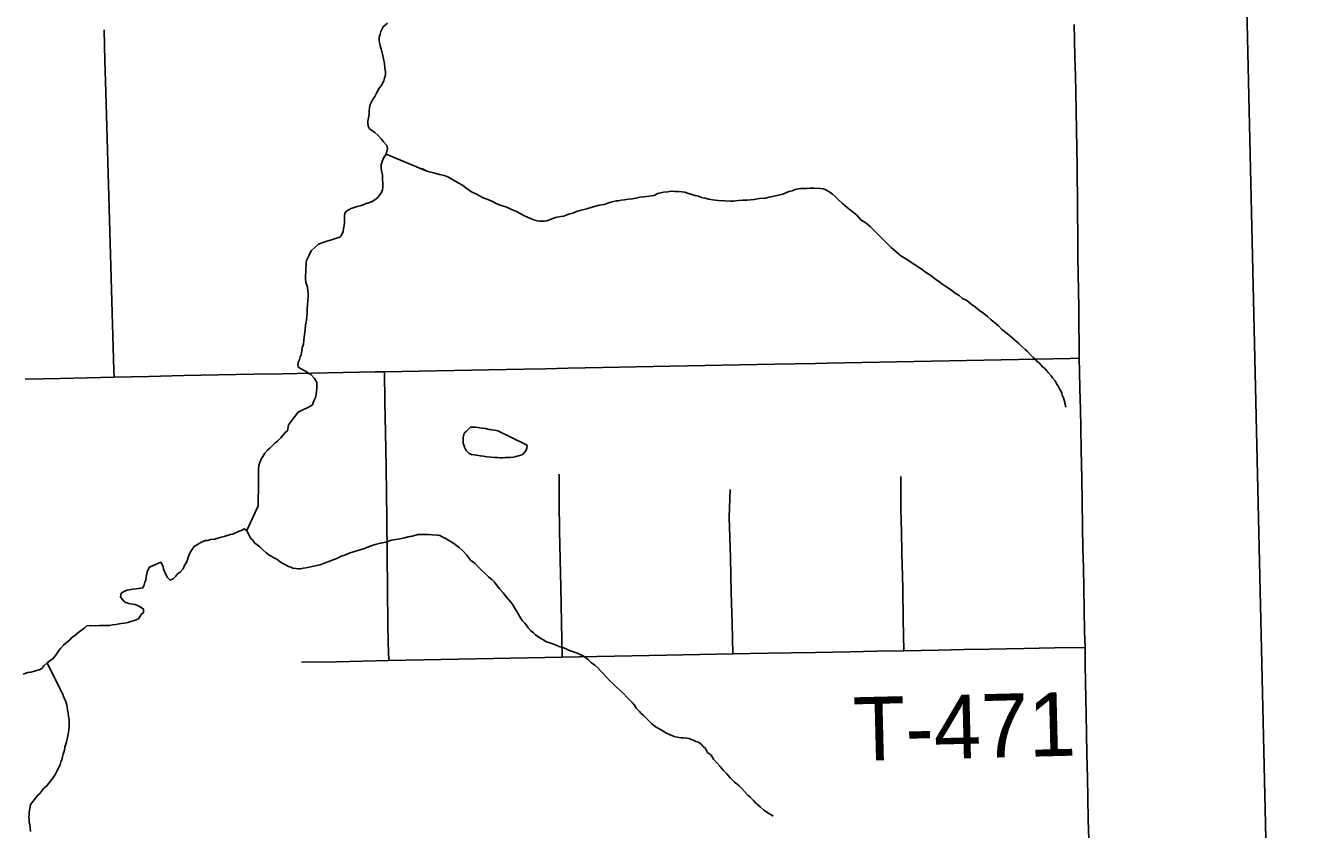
# Model space of a CAD drawing. Extents: x 103424 to 286016, y 38711 to 110967.
# Drawn here: x 143130 to 149253, y 75142 to 78949 of the extents above; entities that cross this region are included whole.
import ezdxf

# ---------------------------------------------------------------- set-up
doc = ezdxf.new("R2010")
doc.units = 0
for name, color, linetype in [('GM_X_Corporation', 7, 'Continuous'), ('GM_X_Minor_Lake', 7, 'Continuous'), ('GM_X_Minor_River', 7, 'Continuous'), ('GM_X_State_Route', 7, 'Continuous'), ('GM_X_Township_Road', 7, 'Continuous'), ('GM_X_Township_Road_Text', 7, 'Continuous')]:
    doc.layers.add(name, color=color, linetype=linetype)

msp = doc.modelspace()

# ---------------------------------------------------------------- linework, layer by layer
at = {"layer": 'GM_X_Corporation'}
for points in [[(151578, 71707.7), (149073.5, 71652), (149049.8, 72895.7), (149033.9, 73732.6), (149033.8, 73736.5), (149015.8, 74683.5), (148898.5, 79790.5), (148833, 83560.2), (148595.4, 97226.9), (148594.2, 97294.7), (158050.5, 97608.1)], [(148595.4, 97226.9), (148833, 83560.2), (148898.5, 79790.5), (149015.8, 74683.5), (149033.8, 73736.5), (149033.9, 73732.6), (149049.8, 72895.7), (149073.5, 71652), (148226.8, 71627.9), (148225.5, 71627.9), (142009.1, 71451.2), (141995.5, 71450.7), (137954.1, 71291.3)]]:
    msp.add_lwpolyline(points, dxfattribs=at)
at = {"layer": 'GM_X_Minor_Lake'}
for points in [[(145503, 76963.3), (145366.6, 77029.5), (145352.4, 77033.3), (145338.3, 77035.1), (145326.1, 77036.9), (145307.9, 77040.6), (145291.7, 77042.3), (145281.6, 77044.1), (145271.5, 77046), (145261.4, 77047.8), (145251.3, 77047.6), (145237.2, 77047.4), (145217.3, 77028.8), (145207.4, 77018.6), (145201.7, 76998.3), (145201.9, 76986.1), (145202.2, 76972), (145208.6, 76951.9), (145217, 76935.9), (145231.3, 76922), (145241.5, 76918.2), (145253.6, 76916.4)], [(145503, 76963.3), (145366.6, 77029.5), (145352.4, 77033.3), (145338.3, 77035.1), (145326.1, 77036.9), (145307.9, 77040.6), (145291.7, 77042.3), (145281.6, 77044.1), (145271.5, 77046), (145261.4, 77047.8), (145251.3, 77047.6), (145237.2, 77047.4), (145217.3, 77028.8), (145207.4, 77018.6), (145201.7, 76998.3), (145201.9, 76986.1), (145202.2, 76972), (145208.6, 76951.9), (145217, 76935.9), (145231.3, 76922), (145241.5, 76918.2), (145253.6, 76916.4), (145265.8, 76914.6), (145284, 76910.8), (145298.2, 76909.1), (145314.3, 76907.3), (145334.5, 76905.7), (145352.7, 76904), (145364.8, 76904.2), (145377, 76902.4), (145389.1, 76902.6), (145401.2, 76902.9), (145411.3, 76903), (145423.4, 76903.3), (145441.5, 76905.6), (145453.5, 76907.8), (145469.6, 76912.2), (145479.6, 76916.4), (145489.6, 76922.6), (145501.4, 76939), (145503.3, 76949.1), (145505.1, 76959.3), (145503, 76963.3)], [(145253.6, 76916.4), (145265.8, 76914.6), (145284, 76910.8), (145298.2, 76909.1), (145314.3, 76907.3), (145334.5, 76905.7), (145352.7, 76904), (145364.8, 76904.2), (145377, 76902.4), (145389.1, 76902.6), (145401.2, 76902.9), (145411.3, 76903), (145423.4, 76903.3), (145441.5, 76905.6), (145453.5, 76907.8), (145469.6, 76912.2), (145479.6, 76916.4), (145489.6, 76922.6), (145501.4, 76939), (145503.3, 76949.1), (145505.1, 76959.3), (145503, 76963.3)]]:
    msp.add_lwpolyline(points, dxfattribs=at)
at = {"layer": 'GM_X_Minor_River'}
for points in [[(144784, 78124.1), (144798, 78136.4), (144805.8, 78146.7), (144813.7, 78156.9), (144819.5, 78171.2), (144821.3, 78185.3), (144821, 78201.5), (144820.6, 78223.7), (144820.3, 78241.9), (144815.9, 78262), (144813.6, 78276.1), (144813.4, 78290.2), (144819.1, 78306.5), (144826.9, 78324.8), (144836.7, 78341.2), (144844.3, 78367.6), (144840, 78381.6), (144825.5, 78399.5), (144813.2, 78413.5), (144798.8, 78429.4), (144784.4, 78443.3), (144768, 78455.1), (144757.8, 78461), (144751.6, 78473), (144751.3, 78487.1), (144751.1, 78497.2), (144752.9, 78513.4), (144756.6, 78529.6), (144756.3, 78545.8), (144758, 78562), (144761.8, 78576.2), (144769.6, 78592.5), (144775.5, 78602.7), (144783.3, 78614.9), (144793.1, 78633.3), (144804.8, 78653.7), (144814.7, 78666), (144820.5, 78678.2), (144826.4, 78688.5), (144830.2, 78700.6), (144834, 78716.9), (144833.7, 78731), (144831.4, 78749.1), (144829, 78771.3), (144824.5, 78793.5), (144820.1, 78815.6), (144813.6, 78839.7), (144809.3, 78853.8), (144807.1, 78863.9), (144804.9, 78875.9), (144804.6, 78894.1), (144808.3, 78910.3), (144812.1, 78922.5), (144818, 78934.7), (144823.8, 78945), (144843.7, 78961.5)], [(144836.7, 78341.2), (145029.8, 78259.8), (145009.4, 78271.5), (145029.8, 78259.8), (145062.2, 78252.3), (145090.6, 78244.7), (145112.9, 78239.1), (145129.2, 78233.3), (145178.1, 78205.9), (145198.5, 78194.1), (145216.9, 78180.3), (145241.4, 78162.6), (145271.9, 78149), (145294.4, 78135.3), (145318.7, 78125.6), (145341.1, 78115.9), (145361.5, 78106.2), (145381.8, 78098.4), (145404.1, 78090.8), (145422.4, 78083), (145438.7, 78075.2), (145454.9, 78069.5), (145469.2, 78061.6), (145489.6, 78049.9), (145509.9, 78040.1), (145526.2, 78034.4), (145540.4, 78028.6), (145552.6, 78024.7), (145564.7, 78022.9), (145574.8, 78023.1), (145586.9, 78023.3), (145599, 78025.6), (145611, 78029.8), (145623, 78034.1), (145639.1, 78040.4), (145665.2, 78045), (145679.3, 78047.2), (145693.3, 78053.5), (145707.4, 78057.8), (145721.4, 78062.1), (145739.5, 78068.5), (145761.5, 78075), (145787.7, 78081.5), (145817.7, 78092.1), (145847.9, 78098.7), (145870, 78103.2), (145892.1, 78109.6), (145902.1, 78113.9), (145914.2, 78116.1), (145928.2, 78120.4), (145938.3, 78120.6), (145950.4, 78122.8), (145966.5, 78125.1), (145984.6, 78127.5), (146004.7, 78129.8), (146020.8, 78132.2), (146038.9, 78136.5), (146059, 78138.9), (146107.3, 78145.8), (146123.3, 78154.2), (146139.4, 78158.5), (146151.5, 78160.7), (146171.6, 78163.1), (146187.7, 78165.4), (146203.9, 78163.7), (146222, 78164), (146238.2, 78162.3), (146252.4, 78160.6), (146264.5, 78156.7), (146301, 78145.3), (146317.3, 78141.5), (146331.5, 78135.7), (146349.7, 78132), (146365.9, 78128.2), (146384.1, 78124.5), (146412.5, 78121), (146442.8, 78119.5), (146469, 78118), (146483.1, 78118.2), (146493.2, 78120.4), (146507.3, 78120.7), (146527.4, 78123.1), (146547.6, 78123.4), (146579.8, 78126), (146606, 78130.5), (146634.2, 78133.1), (146652.3, 78137.4), (146674.4, 78141.9), (146696.5, 78146.3), (146714.6, 78150.7), (146724.6, 78154.9), (146734.6, 78159.1), (146746.6, 78163.4), (146760.7, 78167.7), (146774.7, 78174), (146790.8, 78176.3), (146800.9, 78178.5), (146813, 78178.7), (146829.1, 78179), (146847.2, 78179.3), (146865.4, 78179.7)], [(146865.4, 78179.7), (146895.7, 78178.2), (146909.9, 78176.4), (146924.1, 78170.6), (146940.4, 78160.8), (146952.7, 78150.9), (146967, 78139.1), (146981.4, 78125.2), (146999.9, 78107.3), (147022.4, 78087.5), (147044.9, 78069.8), (147065.4, 78054), (147086, 78030.1), (147112.5, 78014.4), (147131, 77998.6), (147149.5, 77978.7), (147170, 77958.9), (147188.5, 77939), (147209.1, 77919.2), (147229.6, 77899.3), (147252.1, 77879.5), (147276.7, 77859.8), (147303.2, 77844.1), (147327.7, 77826.4), (147358.4, 77806.7), (147378.8, 77792.9), (147397.2, 77779.1), (147417.6, 77765.4), (147436, 77751.5), (147456.4, 77737.8), (147474.9, 77724), (147493.3, 77710.1), (147515.7, 77696.4), (147534.1, 77682.6), (147552.5, 77670.8), (147568.9, 77657), (147589.2, 77647.2), (147599.5, 77637.3), (147613.8, 77627.5), (147630.1, 77615.6), (147648.6, 77599.8), (147669, 77586), (147687.4, 77572.2), (147703.8, 77556.4), (147720.2, 77542.5), (147738.7, 77526.7), (147755.1, 77510.8), (147779.7, 77491.1), (147835, 77443.6), (147851.4, 77427.7), (147865.8, 77415.8), (147876, 77405.9), (147892.5, 77388), (147902.8, 77378.1), (147913, 77370.2), (147921.3, 77358.3), (147933.5, 77350.4), (147948, 77332.5), (147958.2, 77324.6), (147974.7, 77306.7), (147989.1, 77290.8), (147995.3, 77280.8), (148007.6, 77266.9), (148016, 77250.9), (148022.2, 77240.9), (148028.5, 77228.9), (148034.7, 77218.9), (148038.9, 77208.9), (148041.2, 77198.8), (148047.4, 77186.8), (148049.7, 77174.7), (148054, 77158.6), (148056.2, 77146.6), (148058.3, 77142.5)], [(144176.5, 76557.6), (144230.9, 76673.8), (144230.6, 76693.9), (144230.1, 76718.2), (144231.7, 76740.4), (144233, 76780.9), (144232.7, 76797), (144232.5, 76809.1), (144232.3, 76819.2), (144232.1, 76831.4), (144231.9, 76841.4), (144231.8, 76851.5), (144233.6, 76863.7), (144239.3, 76880), (144243.2, 76892.2), (144252.9, 76908.5), (144262.7, 76924.8), (144276.6, 76939.2), (144286.5, 76947.5), (144298.4, 76959.8), (144310.3, 76972.1), (144322.3, 76980.4), (144338.1, 76996.9), (144352, 77013.3), (144359.8, 77023.5), (144369.8, 77029.8), (144375.4, 77058.2), (144420.7, 77117.6), (144478.7, 77146.9), (144488.7, 77153.1), (144494.4, 77171.4), (144502.2, 77187.7), (144505.9, 77203.9), (144507.7, 77218.1), (144509.5, 77230.3), (144509.2, 77244.4), (144509, 77258.5), (144498.5, 77278.5), (144480.1, 77296.4), (144459.6, 77310.2), (144449.4, 77316), (144431.1, 77325.8), (144420.9, 77331.7), (144418.7, 77341.8), (144422.5, 77358), (144426.3, 77368.2), (144430.1, 77380.4), (144434, 77390.5), (144437.7, 77408.8), (144439.5, 77422.9), (144445.2, 77441.2), (144446.9, 77459.4), (144450.4, 77485.8), (144454.1, 77508), (144455.7, 77532.3), (144459.3, 77552.6), (144461, 77572.8), (144462.7, 77589), (144462.4, 77607.2), (144464, 77627.4), (144465.7, 77647.6), (144467.4, 77665.9), (144467.1, 77680), (144466.9, 77694.1), (144464.6, 77710.3), (144460.3, 77724.3), (144456.1, 77734.3), (144455.8, 77748.5), (144455.5, 77766.7), (144457.2, 77782.8), (144456.9, 77799), (144458.7, 77815.2), (144458.4, 77827.3), (144460.3, 77837.4), (144472, 77861.9), (144481.7, 77882.3), (144517.4, 77915.2), (144529.4, 77919.5), (144541.5, 77923.7), (144555.5, 77928), (144577.6, 77934.5), (144597.7, 77940.9), (144617.7, 77947.3), (144625.6, 77957.6), (144633.4, 77973.9), (144635.2, 77988.1), (144638.9, 78002.3), (144640.7, 78016.4), (144640.5, 78026.5), (144640.1, 78046.7), (144641.9, 78060.9), (144651.8, 78073.2), (144671.8, 78083.7), (144685.8, 78087.9), (144699.9, 78092.2), (144713.9, 78096.5), (144728, 78100.8), (144742, 78107.1), (144758, 78111.5), (144768.1, 78115.7), (144784, 78124.1)], [(143620.6, 76276.9), (143634.7, 76279.2), (143652.8, 76281.6), (143674.9, 76284), (143685, 76286.2), (143690.8, 76300.4), (143694.6, 76312.6), (143698.4, 76322.8), (143700.2, 76337), (143704, 76353.2), (143707.7, 76369.4), (143715.5, 76383.7), (143769.6, 76406.9), (143780, 76386.9), (143782.3, 76374.8), (143786.5, 76362.8), (143792.8, 76348.7), (143801.1, 76334.7), (143813.4, 76322.8), (143827.5, 76329.2), (143839.4, 76339.5), (143849.3, 76351.8), (143861.2, 76360.1), (143875.1, 76376.5), (143880.9, 76388.7), (143886.8, 76398.9), (143892.6, 76409.1), (143898.4, 76425.4), (143902.2, 76439.6), (143910, 76455.9), (143915.8, 76466.1), (143927.6, 76482.5), (143947.6, 76494.9), (143959.6, 76501.2), (143969.6, 76505.4), (143981.6, 76509.7), (143991.7, 76509.9), (144005.8, 76514.2), (144025.9, 76516.5), (144039.9, 76520.8), (144056, 76525.2), (144070.1, 76529.5), (144084.1, 76533.7), (144100.2, 76538.1), (144110.2, 76540.3), (144140.2, 76555), (144154.3, 76559.2), (144164.3, 76565.5), (144176.5, 76557.6), (144182.8, 76543.6), (144189.1, 76531.6), (144195.3, 76521.6), (144205.6, 76511.7), (144213.9, 76499.7), (144226.1, 76489.8), (144238.4, 76480), (144250.7, 76468.1), (144269.2, 76452.2), (144283.5, 76440.4), (144295.7, 76434.5), (144305.9, 76428.7), (144316.1, 76422.8), (144326.3, 76416.9), (144336.6, 76407), (144350.9, 76399.1), (144363.1, 76393.3), (144375.3, 76387.5), (144385.4, 76383.6), (144395.6, 76379.8), (144409.7, 76378), (144419.9, 76376.1), (144430, 76376.3), (144444, 76378.6), (144458.1, 76380.9), (144478.2, 76385.3), (144502.4, 76389.7), (144522.4, 76394.2), (144540.5, 76400.5), (144606.6, 76426), (144624.6, 76436.4), (144644.7, 76442.8), (144666.7, 76451.3), (144686.8, 76457.7), (144708.9, 76464.2), (144734.9, 76472.7), (144761, 76483.3), (144785, 76491.8), (144811.2, 76498.3), (144835.3, 76502.8), (144863.4, 76511.4), (144901.6, 76518.1), (144923.7, 76522.6), (144941.8, 76526.9), (144959.9, 76531.3), (144978, 76535.7), (144988, 76537.9), (144998.1, 76538), (145012.2, 76538.3), (145026.3, 76538.6), (145038.4, 76538.8), (145054.6, 76537)], [(145054.6, 76537), (145078.9, 76535.5), (145091, 76533.7), (145109.3, 76523.9), (145119.5, 76520), (145131.7, 76512.2), (145148.1, 76502.4), (145164.4, 76490.5), (145182.8, 76476.7), (145201.3, 76460.9), (145219.8, 76441), (145236.4, 76417.1), (145258.8, 76401.3), (145273.2, 76385.4), (145289.7, 76369.6), (145306.1, 76353.7), (145322.5, 76337.8), (145338.9, 76324), (145351.2, 76312.1), (145363.6, 76296.1), (145376, 76280.2), (145392.5, 76262.3), (145406.9, 76242.4), (145427.6, 76218.5), (145437.9, 76204.5), (145446.2, 76190.6), (145454.5, 76176.6), (145475.4, 76140.6), (145485.7, 76128.6), (145493.9, 76118.7), (145502.2, 76108.7), (145510.5, 76096.8), (145522.8, 76082.8), (145535.1, 76073), (145545.4, 76063), (145555.6, 76055.1), (145574, 76043.4), (145584.2, 76037.5), (145596.4, 76029.6), (145612.6, 76025.9), (145626.8, 76020.1), (145643.1, 76014.3), (145657.3, 76008.5), (145677.6, 76000.8), (145689.8, 75997), (145702, 75991.1), (145716.2, 75985.3), (145732.5, 75979.5), (145744.7, 75975.7), (145754.9, 75969.8), (145765, 75966), (145775.2, 75960.1), (145785.4, 75952.2), (145795.7, 75944.3), (145810, 75930.4), (145826.4, 75918.6), (145840.7, 75906.7), (145853.1, 75892.8), (145867.5, 75878.9), (145881.9, 75863), (145896.3, 75847.1), (145912.7, 75831.3), (145929.1, 75815.4), (145945.6, 75799.5), (145964, 75783.7), (145978.4, 75767.8), (145992.8, 75751.9), (146003.1, 75742), (146013.4, 75730), (146021.7, 75716.1), (146038.1, 75700.2), (146046.4, 75690.2), (146056.7, 75680.3), (146095.7, 75640.6), (146112.1, 75628.8), (146128.4, 75619), (146144.7, 75609.2), (146163, 75599.4), (146183.4, 75589.7), (146201.7, 75581.9), (146215.9, 75578.1), (146226, 75576.3), (146236.1, 75574.5), (146246.2, 75574.6), (146262.4, 75572.9), (146272.5, 75571.1), (146282.7, 75567.2), (146292.8, 75563.4), (146305, 75557.5), (146317.2, 75553.7), (146331.5, 75543.9), (146339.8, 75533.9), (146350, 75524), (146360.4, 75506), (146376.8, 75492.1), (146389.2, 75474.2), (146403.7, 75456.3), (146418.1, 75440.4), (146434.6, 75422.5), (146451, 75404.6), (146467.5, 75384.7)], [(143117.2, 75876), (143139.3, 75884.5), (143153.4, 75886.8), (143165.4, 75889), (143193.5, 75897.6), (143205.5, 75903.8), (143215.4, 75916.1), (143231.3, 75930.6), (143245.2, 75940.9), (143257.2, 75949.2), (143271, 75965.6), (143278.9, 75975.9), (143286.7, 75988.1), (143294.6, 75998.4), (143308.5, 76014.8), (143328.4, 76031.3), (143338.3, 76039.6), (143348.2, 76049.8), (143360.1, 76058.1), (143370.1, 76066.4), (143382, 76076.7), (143396, 76087.1), (143407.9, 76095.4), (143419.8, 76105.7), (143438, 76108), (143458.2, 76106.4), (143478.3, 76106.7), (143498.5, 76107.1), (143514.6, 76107.4), (143526.8, 76107.6), (143540.8, 76109.9), (143556.9, 76112.2), (143581.1, 76116.6), (143597.2, 76118.9), (143613.3, 76121.3), (143653.4, 76134.1), (143663.4, 76138.3), (143677.2, 76158.8), (143687.1, 76169.1), (143686.8, 76185.2), (143672.5, 76195.1), (143662.3, 76200.9), (143648.1, 76206.7), (143635.9, 76208.5), (143625.8, 76210.4), (143615.7, 76212.2), (143601.4, 76218), (143591.2, 76225.9), (143578.8, 76243.9), (143582.5, 76260.1), (143596.5, 76268.4), (143608.5, 76274.7), (143620.6, 76276.9)], [(143231.3, 75930.6), (143292, 75806.4), (143298.3, 75792.4), (143304.6, 75782.4), (143308.8, 75770.4), (143313, 75760.3), (143317.2, 75750.3), (143321.4, 75740.3), (143323.7, 75730.2), (143325.8, 75720.1), (143328.1, 75708.1), (143330.4, 75694), (143332.7, 75675.8), (143335, 75661.7), (143335.2, 75647.6), (143335.5, 75631.4), (143333.8, 75615.2), (143332, 75601.1), (143328.3, 75584.8), (143326.5, 75568.7), (143322.7, 75556.5), (143318.9, 75544.3), (143315.1, 75530.1), (143313.4, 75515.9), (143307.6, 75497.6), (143303.8, 75485.4), (143300, 75471.2), (143296.2, 75461), (143292.4, 75448.8), (143286.6, 75434.6), (143278.8, 75420.3), (143272.9, 75408.1), (143267.1, 75397.9), (143253.3, 75377.4), (143225.6, 75344.6), (143215.7, 75336.4), (143205.8, 75324.1), (143196, 75311.8), (143186, 75301.5), (143172.2, 75285.1), (143164.3, 75274.8), (143152.5, 75258.5), (143148.8, 75238.2), (143145.1, 75224), (143145.3, 75211.9), (143143.5, 75199.7), (143145.7, 75189.7), (143145.9, 75177.5), (143148.2, 75163.4), (143150.5, 75147.3), (143152.8, 75131.2)], [(146467.5, 75384.7), (146488.1, 75364.8), (146508.5, 75349.1), (146522.9, 75335.2), (146535.3, 75321.3), (146551.7, 75303.4), (146562, 75293.5), (146578.4, 75277.6), (146586.7, 75267.6), (146598.9, 75257.8), (146611.3, 75245.9), (146625.6, 75234), (146641.9, 75222.2), (146654.2, 75214.3), (146664.4, 75208.4), (146670.5, 75204.5)]]:
    msp.add_lwpolyline(points, dxfattribs=at)
at = {"layer": 'GM_X_State_Route'}
for points in [[(148118, 77697.1), (148116.3, 77768.2), (148115.5, 77861.5), (148114.7, 77958.3), (148113.8, 78059.5), (148113.1, 78144), (148112, 78227.5), (148111.3, 78273.2), (148109.4, 78375.3), (148108, 78449.3), (148106.2, 78547.8), (148104.6, 78634.1), (148103.1, 78713.2), (148101.3, 78800.3), (148099.5, 78883), (148097.9, 78956.1)], [(148166.3, 75094.3), (148164.3, 75185.8), (148162.1, 75290.5), (148160.1, 75385.6), (148157.8, 75495.6), (148155.6, 75598.5), (148153.9, 75681.2), (148152.2, 75763), (148150.7, 75833.4), (148149.7, 75928.5), (148148.9, 76003.2), (148146.2, 76080.6), (148144.5, 76181), (148142.7, 76286.5), (148141, 76380.7), (148139.2, 76470.4), (148137.5, 76578.6), (148134.8, 76688.6), (148133.5, 76805.6), (148130.8, 76936.8), (148128.4, 77047.6), (148126.7, 77131.2), (148124.7, 77228.8), (148122.9, 77311.5), (148121.6, 77374.1), (148120.7, 77438.3), (148119.9, 77540.3), (148119, 77616), (148118.1, 77691.7), (148118, 77697.1)]]:
    msp.add_lwpolyline(points, dxfattribs=at)
at = {"layer": 'GM_X_Township_Road'}
for points in [[(143547.8, 77284.9), (143547.1, 77315.1), (143542.3, 77480.1), (143537.6, 77645.1), (143532.8, 77810.1), (143528.1, 77975.1), (143523.3, 78140.1), (143518.6, 78305.1), (143513.8, 78470.1), (143509.1, 78635.1), (143504.8, 78782.6), (143500.6, 78930.1)], [(143127.5, 77274.6), (143292.5, 77278.6), (143420.2, 77281.8), (143547.8, 77284.9), (143712.9, 77288.1), (143877.9, 77291.3), (144042.9, 77294.5), (144208, 77297.7), (144345.5, 77300.3), (144483, 77303), (144634.4, 77305.9), (144785.8, 77308.9), (144828.9, 77309.7), (144993.9, 77312.9), (145159, 77316.1), (145324, 77319.2), (145489, 77322.4), (145593.5, 77324.4), (145698.1, 77326.5), (145863.1, 77329.7), (146022.5, 77332.7), (146181.9, 77335.8), (146347, 77339), (146512, 77342.2), (146677, 77345.4), (146774.5, 77347.3), (146871.9, 77349.1), (146926.8, 77350.3), (147091.8, 77353.5), (147256.9, 77356.6), (147421.9, 77359.8), (147586.9, 77363), (147752, 77366.2), (147915.6, 77369.4), (148079.2, 77372.5), (148121.6, 77374.1)], [(144849.3, 75940.7), (144847.1, 76027.2), (144844.8, 76113.8), (144843.2, 76278.8), (144841.5, 76443.9), (144839.9, 76609), (144838.7, 76732.8), (144837.4, 76856.7), (144834.3, 77021.7), (144831.6, 77165.7), (144828.9, 77309.7)], [(145671, 75956.6), (145667.7, 76121.7), (145664.4, 76286.7), (145661.7, 76421), (145659, 76555.2), (145657.8, 76689.8), (145656.6, 76824.3)], [(147289.6, 75988), (147287.6, 76136.4), (147285.6, 76284.8), (147281.4, 76449.8), (147278.8, 76553.6), (147276.2, 76657.5), (147276.6, 76813.9)], [(146480.3, 75972.3), (146476.5, 76117.9), (146472.7, 76263.4), (146468.4, 76428.4), (146465.8, 76524.6), (146463.3, 76620.7), (146466.7, 76752.3)], [(144436.8, 75932.8), (144601.9, 75935.9), (144725.6, 75938.3), (144849.3, 75940.7), (145014.4, 75943.9), (145179.4, 75947.1), (145344.4, 75950.3), (145507.7, 75953.5), (145671, 75956.6), (145836, 75959.9), (146001, 75963.1), (146166.1, 75966.3), (146323.2, 75969.3), (146480.3, 75972.3), (146645.3, 75975.5), (146758.2, 75977.7), (146871.2, 75979.9), (147036.2, 75983.1), (147162.9, 75985.5), (147289.6, 75988), (147454.6, 75991.1), (147574.5, 75993.5), (147694.4, 75995.8), (147859.4, 75998.5), (148004.1, 76000.9), (148148.9, 76003.2)]]:
    msp.add_lwpolyline(points, dxfattribs=at)

# ---------------------------------------------------------------- texts
at = {"layer": 'GM_X_Township_Road_Text'}
msp.add_text('T-471', height=301.87, rotation=1.40441, dxfattribs=at).set_placement((147054, 75465))

doc.saveas('drawing.dxf')
